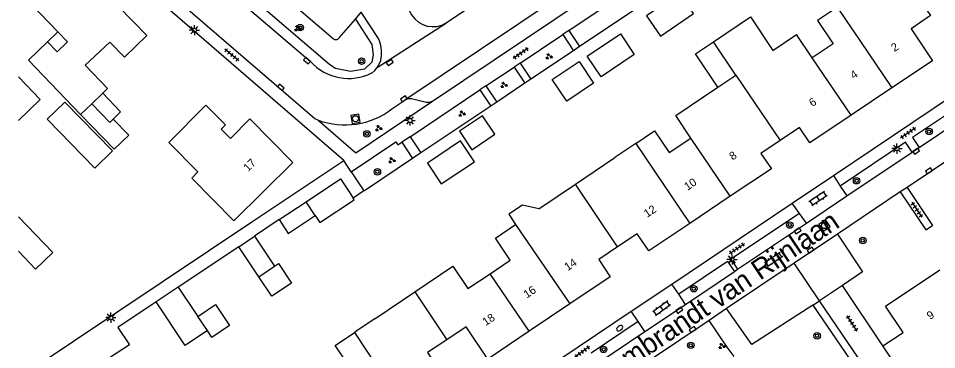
# Model space of a CAD drawing. Extents: x 137999 to 141000, y 397500 to 400501.
# Drawn here: x 138000 to 138113.6, y 399452.6 to 399493.5 of the extents above; entities that cross this region are included whole.
import ezdxf

# ---------------------------------------------------------------- set-up
doc = ezdxf.new("R2010")
doc.units = 0
for name, color, linetype in [('gg-afsc-erfafscheiding', 7, 'Continuous'), ('gg-afsc-muur', 7, 'Continuous'), ('gg-anno-huisnummerreeks BGT', 7, 'Continuous'), ('gg-anno-openbare ruimte label', 7, 'Continuous'), ('gg-bbg-bijgebouw', 7, 'Continuous'), ('gg-bbg-gedigitaliseerde bebouwing', 7, 'Continuous'), ('gg-bbg-gedigitaliseerde bijgebouw', 7, 'Continuous'), ('gg-bbg-hoofdgebouw', 7, 'Continuous'), ('gg-bbg-luifel en loopbrug', 7, 'Continuous'), ('gg-bbg-tussenscheiding', 7, 'Continuous'), ('gg-knt-verharding', 7, 'Continuous'), ('gg-knt-verharding nz', 7, 'Continuous'), ('gt-grn-groengrens', 7, 'Continuous'), ('gt-grn-vlakafsluiter', 7, 'Continuous'), ('gt-grn-weggrens', 7, 'Continuous'), ('gt-symb-boom', 7, 'Continuous'), ('gt-symb-brandkraan', 7, 'Continuous'), ('gt-symb-groenvak', 7, 'Continuous'), ('gt-symb-klinker verharding', 7, 'Continuous'), ('gt-symb-kolk', 7, 'Continuous'), ('gt-symb-lichtmast', 7, 'Continuous'), ('gt-symb-rioolschacht', 7, 'Continuous'), ('gt-symb-tegel verharding', 7, 'Continuous')]:
    doc.layers.add(name, color=color, linetype=linetype)

# ---------------------------------------------------------------- blocks, each defined once
blk = doc.blocks.new('gt0-GRVAK')
at = {"layer": 'gt-symb-groenvak'}
for p, q in [((-0.11, 0.19), (-0.23, 0.24)), ((-0.18, 0.15), (0.09, 0.15)), ((-0.09, 0.21), (-0.16, 0.32)), ((-0.05, 0.21), (-0.05, 0.39)), ((0, 0.21), (0.06, 0.32)), ((0.02, 0.19), (0.13, 0.24)), ((0.26, -0.05), (0.2, 0.06)), ((0.31, -0.05), (0.31, 0.13)), ((0.35, -0.05), (0.41, 0.06)), ((-0.24, -0.23), (-0.36, -0.18)), ((-0.32, -0.26), (-0.05, -0.26)), ((-0.23, -0.21), (-0.29, -0.09)), ((-0.18, -0.2), (-0.18, -0.02)), ((-0.14, -0.21), (-0.07, -0.09)), ((-0.12, -0.23), (0, -0.18)), ((0.24, -0.07), (0.12, -0.02)), ((0.17, -0.11), (0.44, -0.11)), ((0.37, -0.07), (0.49, -0.02))]:
    blk.add_line(p, q, dxfattribs=at)
blk = doc.blocks.new('gt0-BOOM')
at = {"layer": 'gt-symb-boom'}
for radius in [0.4, 0.2]:
    blk.add_circle((0, 0), radius, dxfattribs=at)
blk = doc.blocks.new('gt0-TEG1')
at = {"layer": 'gt-symb-tegel verharding'}
for p, q in [((-1.13, 0), (1.12, 0)), ((-0.9, -0.25), (-0.9, 0.25)), ((-0.45, -0.25), (-0.45, 0.25)), ((0, -0.25), (0, 0.25)), ((0.45, -0.25), (0.45, 0.25)), ((0.9, -0.25), (0.9, 0.25))]:
    blk.add_line(p, q, dxfattribs=at)
blk = doc.blocks.new('gt0-RS')
at = {"layer": 'gt-symb-rioolschacht'}
blk.add_lwpolyline([(-0.5, -0.5), (0.5, -0.5), (0.5, 0.5), (-0.5, 0.5)], close=True, dxfattribs=at)
blk.add_circle((0, 0), 0.375, dxfattribs=at)
blk = doc.blocks.new('gt0-KOLK')
at = {"layer": 'gt-symb-kolk'}
blk.add_lwpolyline([(0, 0), (0.37, 0), (0.37, 0.4), (-0.38, 0.4), (-0.38, 0), (0, 0)], dxfattribs=at)
blk = doc.blocks.new('gt0-LMAST')
at = {"layer": 'gt-symb-lichtmast'}
for p, q in [((-0.18, 0.17), (-0.45, 0.44)), ((0, 0.25), (0, 0.62)), ((0.17, 0.17), (0.44, 0.44)), ((-0.25, 0), (-0.63, 0)), ((-0.18, -0.18), (-0.45, -0.45)), ((0, -0.25), (0, -0.63)), ((0.44, -0.45), (0.17, -0.18)), ((0.25, 0), (0.62, 0))]:
    blk.add_line(p, q, dxfattribs=at)
blk.add_circle((0, 0), 0.25, dxfattribs=at)
blk = doc.blocks.new('gt0-KL1')
at = {"layer": 'gt-symb-klinker verharding'}
for p, q in [((-1.15, 0.3), (1.15, 0.3)), ((-1, -0.3), (-1, 0.3)), ((-0.5, 0.3), (-0.5, 0.45)), ((0, -0.3), (0, 0.3)), ((0.5, 0.3), (0.5, 0.45)), ((1, -0.3), (1, 0.3)), ((-1.15, -0.3), (1.15, -0.3)), ((-0.5, -0.45), (-0.5, -0.3)), ((0.5, -0.45), (0.5, -0.3))]:
    blk.add_line(p, q, dxfattribs=at)
blk = doc.blocks.new('gt0-BR')
at = {"layer": 'gt-symb-brandkraan'}
for centre, radius, start, end in [((-0.24, 0), 0.206, 107.5669, 252.4331), ((0.6, -2.66), 3, 106.892, 107.5669), ((0, -0.69), 0.938, 73.108, 106.892), ((-0.6, -2.66), 3, 72.4331, 73.108), ((0.24, 0), 0.206, 287.567, 72.4331), ((0.6, 2.66), 3, 252.4331, 253.108), ((0, 0.69), 0.938, 253.108, 286.8921), ((-0.6, 2.66), 3, 286.8921, 287.567)]:
    blk.add_arc(centre, radius, start, end, dxfattribs=at)

msp = doc.modelspace()

# ---------------------------------------------------------------- linework, layer by layer
at = {"layer": 'gg-afsc-erfafscheiding'}
for p, q in [((138042.76, 399472.19), (138041.41, 399471.31)), ((138042.93, 399472.3), (138042.76, 399472.19)), ((138032.25, 399468.65), (138029.21, 399466.59)), ((138027.28, 399465.3), (138019.79, 399460.31))]:
    msp.add_line(p, q, dxfattribs=at)
msp.add_lwpolyline([(138017.05, 399458.47), (138012.31, 399455.31), (138013.73, 399453.18), (138008.66, 399449.86)], dxfattribs=at)
at = {"layer": 'gg-afsc-muur'}
for p, q in [((138076.29, 399494.62), (138069.43, 399490.03)), ((138068.69, 399489.53), (138063.42, 399486.01)), ((138069.43, 399490.03), (138068.69, 399489.53)), ((138063.42, 399486.01), (138062.66, 399485.5)), ((138062.66, 399485.5), (138059.19, 399483.18)), ((138058.44, 399482.68), (138049.8, 399476.89)), ((138059.19, 399483.18), (138058.44, 399482.68)), ((138049.8, 399476.89), (138048.78, 399476.22)), ((138048.78, 399476.22), (138042.93, 399472.3)), ((138000, 399449.07), (138029.01, 399468.44))]:
    msp.add_line(p, q, dxfattribs=at)
at = {"layer": 'gg-bbg-bijgebouw'}
msp.add_line((138032.25, 399468.65), (138035.59, 399470.86), dxfattribs=at)
for points in [[(138074.48, 399491.61), (138076.2, 399489.04), (138072.1, 399486.29), (138070.37, 399488.86), (138074.48, 399491.61)], [(138069.37, 399488.19), (138071.17, 399485.51), (138067.85, 399483.28), (138066.05, 399485.97), (138069.37, 399488.19)], [(138056.42, 399475.8), (138054.7, 399478.37), (138050.6, 399475.62), (138052.32, 399473.05), (138056.42, 399475.8)]]:
    msp.add_lwpolyline(points, dxfattribs=at)
at = {"layer": 'gg-bbg-gedigitaliseerde bebouwing'}
for p, q in [((138098.21, 399488.65), (138096.26, 399491.52)), ((138088.77, 399486.5), (138085.98, 399490.63)), ((138001.25, 399488.34), (138007.7, 399481.65)), ((138086.53, 399485), (138088.77, 399486.5)), ((138007.7, 399481.65), (138009.08, 399482.97)), ((138076.4, 399478.04), (138073.81, 399476.31)), ((138068.92, 399473.03), (138073.81, 399476.31)), ((138064.39, 399469.99), (138068.92, 399473.03)), ((138044.09, 399456.38), (138049.05, 399459.71)), ((138044.09, 399456.38), (138041.68, 399454.76)), ((138041.58, 399454.69), (138041.68, 399454.76))]:
    msp.add_line(p, q, dxfattribs=at)
for points in [[(138101.33, 399494.91), (138098.87, 399493.26), (138100.8, 399490.39), (138098.21, 399488.65)], [(138085.98, 399490.63), (138090.58, 399493.7), (138093.34, 399489.57), (138096.26, 399491.52)], [(138015.88, 399491.42), (138013.11, 399488.74), (138011.31, 399490.58), (138008.28, 399487.72)], [(138010.43, 399484.27), (138011.04, 399484.86), (138008.28, 399487.72)], [(138000, 399486.3), (138002.7, 399483.49), (138000, 399480.89)], [(138083.2, 399478.73), (138081.32, 399481.51), (138086.53, 399485)], [(138023.21, 399482.78), (138018.63, 399478.17), (138022.21, 399474.54), (138021.44, 399473.78), (138026.66, 399468.48), (138033.96, 399475.7)], [(138076.4, 399478.04), (138078.72, 399479.6), (138080.51, 399476.93), (138083.2, 399478.73)], [(138064.39, 399469.99), (138062.38, 399470.43), (138060.69, 399469.3), (138061.52, 399468.05)], [(138058.35, 399461.96), (138060.85, 399463.63), (138059.01, 399466.37), (138061.52, 399468.05)], [(138049.05, 399459.71), (138053.76, 399462.87), (138055.6, 399460.11), (138058.35, 399461.96)], [(138038.41, 399448.63), (138041.03, 399450.38), (138039.21, 399453.1), (138041.58, 399454.69)]]:
    msp.add_lwpolyline(points, dxfattribs=at)
at = {"layer": 'gg-bbg-gedigitaliseerde bijgebouw'}
for p, q in [((138036.73, 399469.14), (138035.59, 399470.86)), ((138029.76, 399461.59), (138031.68, 399462.87)), ((138019.79, 399460.31), (138017.05, 399458.47)), ((138019.79, 399460.31), (138022.22, 399456.68))]:
    msp.add_line(p, q, dxfattribs=at)
for points in [[(138010.43, 399484.27), (138012.65, 399481.96), (138011.73, 399481.08)], [(138005.73, 399483.18), (138003.56, 399481.06), (138009.47, 399475.01), (138011.64, 399477.13), (138005.73, 399483.18)], [(138011.73, 399481.08), (138011.3, 399480.66), (138009.08, 399482.97)], [(138054.57, 399479.56), (138056.09, 399477.29), (138058.95, 399479.2), (138057.43, 399481.48), (138054.57, 399479.56)], [(138000, 399464.73), (138002.13, 399462.51), (138004.26, 399464.56), (138000, 399468.99)], [(138032.25, 399468.65), (138033.39, 399466.93), (138036.73, 399469.14)], [(138031.68, 399462.87), (138032.18, 399463.2), (138033.79, 399460.79), (138031.37, 399459.18), (138029.76, 399461.59)], [(138023.39, 399454.93), (138020.65, 399453.09), (138017.05, 399458.47)], [(138022.22, 399456.68), (138024.38, 399458.13), (138026.11, 399455.54), (138023.95, 399454.09), (138023.39, 399454.93)]]:
    msp.add_lwpolyline(points, dxfattribs=at)
at = {"layer": 'gg-bbg-hoofdgebouw'}
for p, q in [((138001.25, 399488.34), (138003.61, 399490.62)), ((138108.08, 399484.93), (138103.05, 399481.56)), ((138088.08, 399471.53), (138083.06, 399468.18)), ((138068.21, 399458.22), (138063.19, 399454.85)), ((138112.58, 399444.64), (138106.95, 399453.03))]:
    msp.add_line(p, q, dxfattribs=at)
for points in [[(138004.89, 399491.86), (138001.63, 399495.24), (138007.08, 399500.49), (138015.88, 399491.42)], [(138108.76, 399499.83), (138112.84, 399493.87), (138110.47, 399492.25), (138113.09, 399488.29), (138108.08, 399484.93)], [(138003.61, 399490.62), (138004.79, 399489.39), (138006.07, 399490.63), (138004.89, 399491.86)], [(138033.96, 399475.7), (138028.65, 399481.09), (138026.24, 399478.68), (138025.08, 399479.83), (138025.62, 399480.38), (138023.21, 399482.78)], [(138103.05, 399481.56), (138097.92, 399478.13), (138096.63, 399480.05), (138094.23, 399478.43)], [(138094.23, 399478.43), (138091.87, 399476.83), (138093.16, 399474.94), (138088.08, 399471.53)], [(138083.06, 399468.18), (138077.98, 399464.77), (138076.55, 399466.9), (138074.12, 399465.27)], [(138074.12, 399465.27), (138071.8, 399463.71), (138073.23, 399461.59), (138068.21, 399458.22)], [(138106.95, 399453.03), (138109.46, 399454.7), (138107.28, 399457.94), (138113.98, 399462.43)], [(138063.19, 399454.85), (138058.06, 399451.41), (138055.4, 399455.39), (138053, 399453.79)], [(138053, 399453.79), (138050.63, 399452.21), (138053.29, 399448.23), (138048.18, 399444.8)]]:
    msp.add_lwpolyline(points, dxfattribs=at)
at = {"layer": 'gg-bbg-luifel en loopbrug'}
for p, q in [((138003.61, 399490.62), (138004.89, 399491.86)), ((138027.28, 399465.3), (138029.21, 399466.59)), ((138029.21, 399466.59), (138031.68, 399462.87)), ((138029.76, 399461.59), (138027.28, 399465.3))]:
    msp.add_line(p, q, dxfattribs=at)
for points in [[(138083.54, 399494.12), (138081.81, 399496.64), (138077.73, 399493.84), (138079.46, 399491.32), (138083.54, 399494.12)], [(138086.53, 399485), (138083.76, 399489.15), (138085.98, 399490.63)], [(138011.73, 399481.08), (138013.66, 399479.07), (138011.85, 399477.34), (138007.7, 399481.65)], [(138035.59, 399470.86), (138039.84, 399473.68), (138040.91, 399472.06), (138041.41, 399471.31)], [(138036.73, 399469.14), (138037.3, 399468.28), (138041.55, 399471.1), (138041.41, 399471.31)]]:
    msp.add_lwpolyline(points, dxfattribs=at)
at = {"layer": 'gg-bbg-tussenscheiding'}
for p, q in [((138103.25, 399492.1), (138101.33, 399494.91)), ((138103.05, 399481.56), (138098.21, 399488.65)), ((138088.77, 399486.5), (138094.23, 399478.43)), ((138009.08, 399482.97), (138010.43, 399484.27)), ((138076.4, 399478.04), (138083.06, 399468.18)), ((138088.08, 399471.53), (138083.2, 399478.73)), ((138074.12, 399465.27), (138068.92, 399473.03)), ((138061.52, 399468.05), (138068.21, 399458.22)), ((138063.19, 399454.85), (138058.35, 399461.96)), ((138049.05, 399459.71), (138053, 399453.79)), ((138023.39, 399454.93), (138022.22, 399456.68)), ((138041.58, 399454.69), (138048.18, 399444.8))]:
    msp.add_line(p, q, dxfattribs=at)
msp.add_lwpolyline([(138103.25, 399492.1), (138103.23, 399492.08), (138108.08, 399484.93)], dxfattribs=at)
at = {"layer": 'gg-knt-verharding'}
for p, q in [((138008.57, 399517.1), (138038.95, 399491.03)), ((138088.12, 399516.61), (138052.95, 399492.97)), ((138006.8, 399513.41), (138036.16, 399488.18)), ((138040.28, 399475.96), (138007.01, 399504.67)), ((138051.23, 399483.29), (138076.17, 399500)), ((138068.1, 399492.03), (138074.95, 399496.62)), ((138041.69, 399493.43), (138042.43, 399494.3)), ((138044.54, 399491.05), (138042.43, 399494.3)), ((138039.68, 399491.1), (138041.69, 399493.43)), ((138062.08, 399488), (138067.35, 399491.53)), ((138067.35, 399491.53), (138068.69, 399489.53)), ((138068.1, 399492.03), (138069.43, 399490.03)), ((138062.08, 399488), (138063.42, 399486.01)), ((138057.85, 399485.17), (138061.32, 399487.5)), ((138061.32, 399487.5), (138062.66, 399485.5)), ((138048.46, 399478.88), (138057.1, 399484.67)), ((138057.1, 399484.67), (138058.44, 399482.68)), ((138057.85, 399485.17), (138059.19, 399483.18)), ((138046.21, 399482.33), (138047.82, 399483.41)), ((138100.83, 399474.08), (138115.57, 399483.97)), ((138111.43, 399477.58), (138117.23, 399481.47)), ((138121.4, 399480.31), (138109.94, 399472.62)), ((138048.46, 399478.88), (138049.8, 399476.89)), ((138047.45, 399478.2), (138048.78, 399476.22)), ((138102.49, 399471.57), (138110.58, 399477)), ((138110.58, 399477), (138111.43, 399477.58)), ((138029.01, 399468.44), (138040.28, 399475.96)), ((138041.18, 399474.57), (138042.76, 399472.19)), ((138095.73, 399470.67), (138100.83, 399474.08)), ((138100.83, 399474.08), (138101.68, 399472.8)), ((138109.11, 399472.06), (138101.33, 399466.84)), ((138101.68, 399472.8), (138102.49, 399471.57)), ((138109.94, 399472.62), (138109.11, 399472.06)), ((138109.11, 399472.06), (138112.25, 399467.38)), ((138109.94, 399472.62), (138113.08, 399467.93)), ((138097.49, 399468.22), (138102.49, 399471.57)), ((138080.83, 399460.68), (138095.73, 399470.67)), ((138096.63, 399469.42), (138095.73, 399470.67)), ((138096.63, 399469.42), (138088.15, 399463.74)), ((138097.49, 399468.22), (138096.63, 399469.42)), ((138088.98, 399462.51), (138097.49, 399468.22)), ((138101.33, 399466.84), (138095.97, 399463.24)), ((138087.75, 399463.47), (138081.69, 399459.41)), ((138087.75, 399463.47), (138088.58, 399462.24)), ((138088.15, 399463.74), (138088.98, 399462.51)), ((138099.11, 399458.59), (138095.97, 399463.24)), ((138082.52, 399458.17), (138088.58, 399462.24)), ((138088.58, 399462.24), (138088.98, 399462.51)), ((138075.82, 399457.33), (138080.83, 399460.68)), ((138081.69, 399459.41), (138080.83, 399460.68)), ((138106.95, 399453.03), (138101.97, 399460.5)), ((138082.52, 399458.17), (138081.69, 399459.41)), ((138098.27, 399458.05), (138099.11, 399458.59)), ((138103.95, 399451.5), (138099.11, 399458.59)), ((138060.97, 399447.37), (138075.82, 399457.33)), ((138076.68, 399456.05), (138075.82, 399457.33)), ((138077.51, 399454.81), (138082.52, 399458.17)), ((138087.62, 399457.64), (138085.46, 399456.19)), ((138085.46, 399456.19), (138078.1, 399451.24)), ((138076.68, 399456.05), (138070.87, 399452.15)), ((138077.51, 399454.81), (138076.68, 399456.05)), ((138071.7, 399450.91), (138077.51, 399454.81))]:
    msp.add_line(p, q, dxfattribs=at)
for points in [[(138037.09, 399480.94), (138036.69, 399481.1), (138007.98, 399505.81)], [(138043.72, 399486.77), (138044.08, 399487.09), (138044.39, 399487.46)], [(138051.23, 399483.29), (138050.87, 399483.11), (138050.46, 399483.12), (138048.64, 399483.57), (138048.21, 399483.58), (138047.82, 399483.41)], [(138037.09, 399480.94), (138041.73, 399476.89), (138051.23, 399483.29)], [(138116.42, 399482.69), (138110.61, 399478.8), (138111.43, 399477.58)], [(138041.18, 399474.57), (138046.69, 399478.24), (138046.95, 399477.87), (138047.45, 399478.2)], [(138110.58, 399477), (138109.77, 399478.22), (138101.68, 399472.8)], [(138101.33, 399466.84), (138104.45, 399462.18), (138101.97, 399460.5)], [(138098.27, 399458.05), (138090.73, 399453.21), (138087.62, 399457.64)]]:
    msp.add_lwpolyline(points, dxfattribs=at)
for centre, radius, start, end in [((138051.29, 399495.65), 3.15, 123.8935, 301.6841), ((138039.28, 399491.42), 0.514, 230.5057, 320.6807), ((138040.72, 399489.25), 4.22, 351.6264, 25.2962), ((138040.87, 399492.48), 6.38, 222.3971, 296.5119), ((138041.84, 399489.27), 3.13, 324.7237, 348.2541), ((138040.4, 399489.84), 9.49, 249.6036, 307.7197)]:
    msp.add_arc(centre, radius, start, end, dxfattribs=at)
at = {"layer": 'gg-knt-verharding nz'}
for p, q in [((138102.36, 399519.99), (138047.82, 399483.41)), ((138095.97, 399463.24), (138087.62, 399457.64))]:
    msp.add_line(p, q, dxfattribs=at)
at = {"layer": 'gt-grn-groengrens'}
for points in [[(138041.69, 399493.43), (138043.73, 399490.29), (138043.88, 399489.01), (138043.73, 399488.12), (138042.81, 399487.24), (138041.1, 399486.97), (138039.24, 399487.31), (138038.54, 399487.78), (138023.5, 399500.68), (138007.79, 399514.36), (138006.8, 399513.41)], [(138098.27, 399458.05), (138102.9, 399451.29), (138102.57, 399449.12), (138100.55, 399447.78), (138099.86, 399448.64), (138094.28, 399444.85)], [(138088.56, 399451.73), (138087.7, 399452.86), (138085.46, 399456.19)]]:
    msp.add_lwpolyline(points, dxfattribs=at)
at = {"layer": 'gt-grn-vlakafsluiter'}
msp.add_line((138112.25, 399467.38), (138113.08, 399467.93), dxfattribs=at)
at = {"layer": 'gt-grn-weggrens'}
for p, q in [((138044.39, 399487.46), (138052.95, 399492.97)), ((138068.1, 399492.03), (138067.35, 399491.53)), ((138062.08, 399488), (138061.32, 399487.5)), ((138057.85, 399485.17), (138057.1, 399484.67)), ((138048.46, 399478.88), (138047.45, 399478.2)), ((138041.18, 399474.57), (138040.28, 399475.96)), ((138101.97, 399460.5), (138099.11, 399458.59))]:
    msp.add_line(p, q, dxfattribs=at)

# ---------------------------------------------------------------- block references
at = {"layer": 'gt-symb-boom'}
for p in [(138034.87, 399492.38), (138042.47, 399488.23), (138043.12, 399479.25), (138112.67, 399479.53), (138044.42, 399474.56), (138103.7, 399473.45), (138095.44, 399467.97), (138104.47, 399466.07), (138083.56, 399460.1), (138098.82, 399454.28), (138072.4, 399452.6), (138083.19, 399453.1)]:
    msp.add_blockref('gt0-BOOM', p, dxfattribs=at)
at = {"layer": 'gt-symb-brandkraan', "rotation": -146.1350568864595}
msp.add_blockref('gt0-BR', (138074.39, 399455.22), dxfattribs=at)
at = {"layer": 'gt-symb-groenvak'}
for p in [(138034.53, 399492.29), (138065.63, 399488.81), (138060.06, 399485.28), (138054.87, 399481.74), (138044.56, 399479.94), (138046.19, 399475.96), (138087.01, 399453)]:
    msp.add_blockref('gt0-GRVAK', p, dxfattribs=at)
at = {"layer": 'gt-symb-klinker verharding'}
for p, rotation in [((138098.93, 399471.22), -146.0079602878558), ((138093.44, 399463.74), 33.99203971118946), ((138079.58, 399457.71), 35.93051893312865)]:
    msp.add_blockref('gt0-KL1', p, dxfattribs=dict(at, rotation=rotation))
at = {"layer": 'gt-symb-kolk'}
for p, rotation in [((138035.58, 399488.15), -40.7007448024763), ((138046.06, 399487.9), 33.705956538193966), ((138032.35, 399484.84), -40.7007448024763), ((138047.57, 399483.73), -146.08748741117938), ((138111.18, 399476.93), 33.86494311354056), ((138112.76, 399474.51), 33.86494311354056), ((138096.52, 399467.09), 33.86494311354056), ((138098.12, 399464.69), 33.86494311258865), ((138081.89, 399457.27), 33.86494311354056), ((138083.53, 399454.89), 33.86494311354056)]:
    msp.add_blockref('gt0-KOLK', p, dxfattribs=dict(at, rotation=rotation))
at = {"layer": 'gt-symb-lichtmast'}
for p in [(138021.77, 399492.06), (138048.45, 399480.9), (138108.7, 399477.42), (138088.29, 399463.71), (138011.44, 399456.53)]:
    msp.add_blockref('gt0-LMAST', p, dxfattribs=at)
at = {"layer": 'gt-symb-rioolschacht'}
for p, rotation in [((138041.71, 399481.11), -171.08396326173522), ((138099.73, 399467.91), 33.86494311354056)]:
    msp.add_blockref('gt0-RS', p, dxfattribs=dict(at, rotation=rotation))
at = {"layer": 'gt-symb-tegel verharding'}
for p, rotation in [((138026.39, 399488.99), 139.98904228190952), ((138062.14, 399489.2), -144.97512672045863), ((138110.06, 399479.36), -144.97512671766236), ((138111.16, 399469.87), -56.135056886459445), ((138088.9, 399465.07), 33.91251258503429), ((138103.15, 399455.8), 123.00706175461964), ((138069.75, 399452.3), -144.97512672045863)]:
    msp.add_blockref('gt0-TEG1', p, dxfattribs=dict(at, rotation=rotation))

# ---------------------------------------------------------------- texts
at = {"layer": 'gg-anno-huisnummerreeks BGT'}
for s, rotation, p in [('2', 33.8, (138108.39, 399489.35)), ('4', 33.8, (138103.34, 399485.97)), ('6', 33.8, (138098.23, 399482.55)), ('8', 33.8, (138088.37, 399475.94)), ('17', 44.6, (138028.42, 399474.51)), ('10', 33.8, (138082.78, 399472.2)), ('12', 33.8, (138077.79, 399468.86)), ('14', 33.9, (138067.96, 399462.27)), ('16', 33.9, (138062.91, 399458.88)), ('9', 33.8, (138112.8, 399456.22)), ('18', 33.9, (138057.83, 399455.47))]:
    msp.add_text(s, height=1, rotation=rotation, dxfattribs=at).set_placement(p)
at = {"layer": 'gg-anno-openbare ruimte label'}
msp.add_text('Rembrandt van Rijnlaan', height=2.5, rotation=33.9, dxfattribs=at).set_placement((138072.01, 399447.82))

doc.saveas('drawing.dxf')
